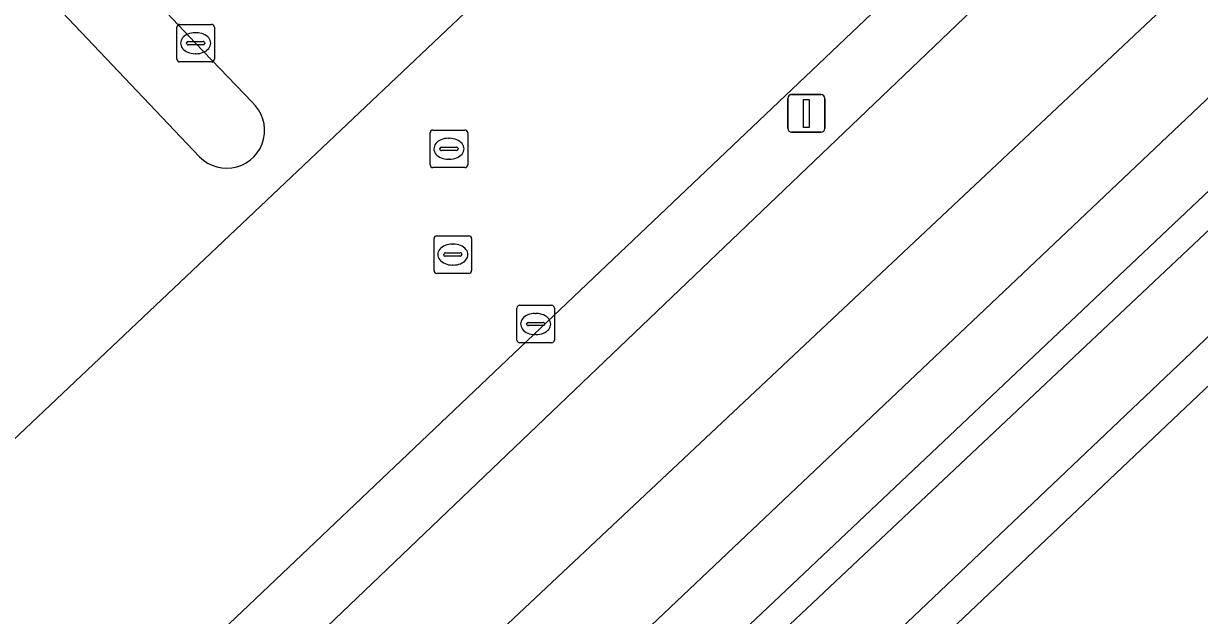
# Model space of a CAD drawing. Extents: x 156141 to 158132, y 385651 to 388333.
# Drawn here: x 156648.28 to 156679.59, y 387979.7 to 387995.47 of the extents above; entities that cross this region are included whole.
import ezdxf

# ---------------------------------------------------------------- set-up
doc = ezdxf.new("R2010")
doc.units = 0
for name, color, linetype in [('IMGEO_Berm_groen', 7, 'Continuous'), ('IMGEO_Erf', 7, 'Continuous'), ('IMGEO_Fietspad_gesloten', 7, 'Continuous'), ('IMGEO_Groenvoorziening', 7, 'Continuous'), ('IMGEO_Hek', 7, 'Continuous'), ('IMGEO_Kolk', 7, 'Continuous'), ('IMGEO_Lichtmast', 7, 'Continuous'), ('IMGEO_Oever', 7, 'Continuous'), ('IMGEO_Rijbaan_lokaal_gesloten', 7, 'Continuous'), ('IMGEO_Rioolput', 7, 'Continuous'), ('IMGEO_Verkeerseiland_open', 7, 'Continuous'), ('IMGEO_Waterloop', 7, 'Continuous')]:
    doc.layers.add(name, color=color, linetype=linetype)

msp = doc.modelspace()

# ---------------------------------------------------------------- linework, layer by layer
at = {"layer": 'IMGEO_Berm_groen'}
for points in [[(156688.291, 388009.93), (156700.555, 388021.629), (156706.334, 388027.093), (156714.302, 388034.663), (156711.974, 388034.75), (156706.311, 388029.372), (156698.216, 388021.752), (156681.971, 388006.289), (156649.342, 387975.289), (156649.121, 387975.504), (156645.163, 387970.971)], [(156643.508, 387967.236), (156643.566, 387967.291), (156644.137, 387967.854), (156646.237, 387969.788), (156656.361, 387979.41), (156688.291, 388009.93)]]:
    msp.add_lwpolyline(points, dxfattribs=at)
at = {"layer": 'IMGEO_Erf'}
msp.add_lwpolyline([(156847.385, 388146.612), (156841.097, 388139.037), (156803.826, 388103.584), (156803.806, 388103.565), (156798.092, 388098.13), (156728.063, 388031.516), (156728.043, 388031.497), (156722.697, 388026.433), (156645.165, 387952.984), (156778.895, 387805.086)], dxfattribs=at)
at = {"layer": 'IMGEO_Fietspad_gesloten'}
for points in [[(156690.735, 388007.256), (156702.976, 388019.005), (156708.744, 388024.536), (156717.055, 388032.422), (156722.434, 388037.525), (156757.12, 388070.631), (156763.437, 388076.74), (156761.237, 388079.04), (156754.949, 388073.025), (156720.618, 388040.664), (156714.302, 388034.663), (156706.334, 388027.093), (156700.555, 388021.629), (156688.291, 388009.93), (156656.361, 387979.41), (156646.237, 387969.788), (156644.137, 387967.854), (156643.566, 387967.291), (156643.508, 387967.236), (156621.872, 387946.845), (156621.827, 387946.803), (156614.845, 387940.229), (156606.368, 387932.324)], [(156498.615, 387825.156), (156570.534, 387893.251), (156617.177, 387937.685), (156628.747, 387948.688), (156628.794, 387948.733), (156640.766, 387960.074), (156641.098, 387960.382), (156641.813, 387961.146), (156658.689, 387977.146), (156690.735, 388007.256)]]:
    msp.add_lwpolyline(points, dxfattribs=at)
at = {"layer": 'IMGEO_Groenvoorziening'}
for points in [[(156778.895, 387805.086), (156645.165, 387952.984), (156722.697, 388026.433), (156721.749, 388027.44), (156720.63, 388028.627), (156719.947, 388029.352), (156717.055, 388032.422), (156708.744, 388024.536), (156702.976, 388019.005), (156690.735, 388007.256), (156658.689, 387977.146), (156641.813, 387961.146), (156641.098, 387960.382)], [(156648.89, 387964.183), (156655.115, 387970.085), (156717.782, 388029.444), (156720.613, 388026.375), (156719.392, 388024.842), (156713.382, 388019.008), (156659.999, 387968.304)]]:
    msp.add_lwpolyline(points, dxfattribs=at)
at = {"layer": 'IMGEO_Hek'}
msp.add_lwpolyline([(156824.991, 387754.106), (156778.895, 387805.086), (156645.165, 387952.984), (156722.697, 388026.433)], dxfattribs=at)
at = {"layer": 'IMGEO_Kolk'}
for p, q in [((156652.36, 387994.517), (156652.36, 387995.369)), ((156652.435, 387995.443), (156653.287, 387995.443)), ((156653.361, 387995.369), (156653.361, 387994.517)), ((156652.848, 387995.223), (156652.873, 387995.223)), ((156652.619, 387994.937), (156652.619, 387994.949)), ((156653.057, 387994.9), (156652.659, 387994.9)), ((156652.662, 387994.986), (156653.06, 387994.986)), ((156653.103, 387994.949), (156653.103, 387994.937)), ((156653.287, 387994.443), (156652.435, 387994.443)), ((156652.871, 387994.663), (156652.846, 387994.663)), ((156661.414, 387987.038), (156661.414, 387987.89)), ((156661.489, 387987.964), (156662.341, 387987.964)), ((156662.415, 387987.89), (156662.415, 387987.038)), ((156661.902, 387987.744), (156661.927, 387987.744)), ((156661.673, 387987.458), (156661.673, 387987.47)), ((156662.111, 387987.421), (156661.713, 387987.421)), ((156661.716, 387987.507), (156662.114, 387987.507)), ((156662.157, 387987.47), (156662.157, 387987.458)), ((156662.341, 387986.964), (156661.489, 387986.964)), ((156661.925, 387987.184), (156661.9, 387987.184))]:
    msp.add_line(p, q, dxfattribs=at)
for points in [[(156652.36, 387994.517), (156652.36, 387995.369)], [(156652.435, 387995.443), (156653.287, 387995.443)], [(156653.361, 387995.369), (156653.361, 387994.517)], [(156653.287, 387994.443), (156652.435, 387994.443)], [(156661.414, 387987.038), (156661.414, 387987.89)], [(156661.489, 387987.964), (156662.341, 387987.964)], [(156662.415, 387987.89), (156662.415, 387987.038)], [(156662.341, 387986.964), (156661.489, 387986.964)]]:
    msp.add_lwpolyline(points, dxfattribs=at)
for centre, radius, start, end in [((156652.437, 387995.367), 0.0765, 91.552, 178.448), ((156652.437, 387995.367), 0.0765, 91.552, 178.448), ((156653.285, 387995.367), 0.0765, 1.552, 88.448), ((156653.285, 387995.367), 0.0765, 1.552, 88.448), ((156652.659, 387994.946), 0.0403, 85.8775, 175.7526), ((156652.656, 387994.936), 0.0366, 178.938, 274.7102), ((156653.06, 387994.943), 0.043, 264.8664, 352.4533), ((156653.064, 387994.948), 0.0386, 1.7309, 96.639), ((156652.437, 387994.519), 0.0765, 181.552, 268.448), ((156652.437, 387994.519), 0.0765, 181.552, 268.448), ((156653.285, 387994.519), 0.0765, 271.552, 358.448), ((156653.285, 387994.519), 0.0765, 271.552, 358.448), ((156661.491, 387987.888), 0.0765, 91.552, 178.448), ((156661.491, 387987.888), 0.0765, 91.552, 178.448), ((156662.339, 387987.888), 0.0765, 1.552, 88.448), ((156662.339, 387987.888), 0.0765, 1.552, 88.448), ((156661.713, 387987.467), 0.0403, 85.8775, 175.7526), ((156661.71, 387987.457), 0.0366, 178.938, 274.7102), ((156662.114, 387987.464), 0.043, 264.8664, 352.4533), ((156662.118, 387987.469), 0.0386, 1.7309, 96.639), ((156661.491, 387987.04), 0.0765, 181.552, 268.448), ((156661.491, 387987.04), 0.0765, 181.552, 268.448), ((156662.339, 387987.04), 0.0765, 271.552, 358.448), ((156662.339, 387987.04), 0.0765, 271.552, 358.448)]:
    msp.add_arc(centre, radius, start, end, dxfattribs=at)
for centre, major_axis, ratio, start_param, end_param in [((156652.847, 387994.943), (-0.387, 0.002), 0.722429, 4.712389, 7.853982), ((156652.872, 387994.943), (-0.39, 0.002), 0.717154, 1.570796, 4.712389), ((156661.901, 387987.464), (-0.387, 0.002), 0.722429, 4.712389, 7.853982), ((156661.926, 387987.464), (-0.39, 0.002), 0.717154, 1.570796, 4.712389)]:
    msp.add_ellipse(centre, major_axis=major_axis, ratio=ratio, start_param=start_param, end_param=end_param, dxfattribs=at)
at = {"layer": 'IMGEO_Lichtmast'}
for p, q in [((156668.628, 387992.672), (156668.628, 387993.472)), ((156668.628, 387993.472), (156668.628, 387992.672)), ((156668.728, 387993.572), (156669.518, 387993.572)), ((156669.518, 387993.572), (156668.728, 387993.572)), ((156669.618, 387993.472), (156669.618, 387992.672)), ((156669.618, 387992.672), (156669.618, 387993.472)), ((156669.518, 387992.572), (156668.728, 387992.572)), ((156668.728, 387992.572), (156669.518, 387992.572))]:
    msp.add_line(p, q, dxfattribs=at)
msp.add_lwpolyline([(156669.048, 387993.447), (156669.198, 387993.447), (156669.198, 387992.697), (156669.048, 387992.697), (156669.048, 387993.447)], dxfattribs=at)
for centre, start, end in [((156668.728, 387993.472), 90, 180), ((156668.728, 387993.472), 90, 180), ((156669.518, 387993.472), 0, 90), ((156669.518, 387993.472), 360, 90), ((156668.728, 387992.672), 180, 270), ((156668.728, 387992.672), 180, 270), ((156669.518, 387992.672), 270, 0), ((156669.518, 387992.672), 270, 0)]:
    msp.add_arc(centre, 0.1, start, end, dxfattribs=at)
at = {"layer": 'IMGEO_Oever'}
for points in [[(156713.382, 388019.008), (156719.392, 388024.842), (156720.613, 388026.375), (156717.782, 388029.444), (156655.115, 387970.085), (156648.89, 387964.183)], [(156649.455, 387957.88), (156654.556, 387963.164), (156659.999, 387968.304), (156713.382, 388019.008)]]:
    msp.add_lwpolyline(points, dxfattribs=at)
msp.add_lwpolyline([(156653.83, 387965.482), (156653.053, 387964.235), (156652.318, 387962.79), (156652.747, 387962.319), (156652.238, 387961.88), (156651.847, 387962.336), (156650.359, 387961.312), (156649.235, 387959.974), (156649.781, 387959.395), (156649.111, 387958.776), (156648.632, 387959.264), (156647.765, 387958.595), (156645.708, 387959.958), (156647.997, 387961.346), (156649.881, 387962.708), (156718.068, 388027.15), (156718.67, 388026.536)], close=True, dxfattribs=at)
at = {"layer": 'IMGEO_Rijbaan_lokaal_gesloten'}
for points in [[(156771.958, 388102.013), (156771.27, 388101.372), (156734.052, 388066.003), (156728.249, 388060.489), (156722.704, 388055.35), (156681.671, 388016.444), (156676.723, 388011.622), (156676.011, 388010.947), (156660.603, 387996.578), (156660.73, 387996.45), (156660.017, 387995.742), (156645.355, 387981.877)], [(156645.163, 387970.971), (156649.121, 387975.504), (156649.342, 387975.289), (156681.971, 388006.289), (156698.216, 388021.752), (156706.311, 388029.372), (156711.974, 388034.75), (156720.604, 388042.946), (156757.081, 388077.566), (156760.755, 388081.032), (156763.437, 388083.597)], [(156635.793, 388012.928), (156636.374, 388012.305), (156644.98, 388003.278), (156652.861, 387994.943)], [(156652.967, 387991.917), (156634.34, 388011.536)], [(156645.355, 387981.877), (156660.017, 387995.742)], [(156652.861, 387994.943), (156654.362, 387993.371)]]:
    msp.add_lwpolyline(points, dxfattribs=at)
msp.add_arc((156653.69, 387992.62), 1.008, 224.1872, 48.1856, dxfattribs=at)
at = {"layer": 'IMGEO_Rioolput'}
for p, q in [((156659.105, 387991.704), (156659.105, 387992.556)), ((156659.18, 387992.63), (156660.032, 387992.63)), ((156660.106, 387992.556), (156660.106, 387991.704)), ((156659.593, 387992.41), (156659.618, 387992.41)), ((156659.364, 387992.124), (156659.364, 387992.136)), ((156659.802, 387992.087), (156659.404, 387992.087)), ((156659.407, 387992.173), (156659.805, 387992.173)), ((156659.848, 387992.136), (156659.848, 387992.124)), ((156660.032, 387991.63), (156659.18, 387991.63)), ((156659.616, 387991.85), (156659.591, 387991.85)), ((156659.209, 387988.888), (156659.209, 387989.74)), ((156659.284, 387989.814), (156660.136, 387989.814)), ((156660.21, 387989.74), (156660.21, 387988.888)), ((156659.697, 387989.594), (156659.722, 387989.594)), ((156659.468, 387989.308), (156659.468, 387989.32)), ((156659.906, 387989.271), (156659.508, 387989.271)), ((156659.511, 387989.357), (156659.909, 387989.357)), ((156659.952, 387989.32), (156659.952, 387989.308)), ((156660.136, 387988.814), (156659.284, 387988.814)), ((156659.72, 387989.034), (156659.695, 387989.034))]:
    msp.add_line(p, q, dxfattribs=at)
for points in [[(156659.105, 387991.704), (156659.105, 387992.556)], [(156659.18, 387992.63), (156660.032, 387992.63)], [(156660.106, 387992.556), (156660.106, 387991.704)], [(156660.032, 387991.63), (156659.18, 387991.63)], [(156659.209, 387988.888), (156659.209, 387989.74)], [(156659.284, 387989.814), (156660.136, 387989.814)], [(156660.21, 387989.74), (156660.21, 387988.888)], [(156660.136, 387988.814), (156659.284, 387988.814)]]:
    msp.add_lwpolyline(points, dxfattribs=at)
for centre, radius, start, end in [((156659.182, 387992.554), 0.0765, 91.552, 178.448), ((156659.182, 387992.554), 0.0765, 91.552, 178.448), ((156660.03, 387992.554), 0.0765, 1.552, 88.448), ((156660.03, 387992.554), 0.0765, 1.552, 88.448), ((156659.404, 387992.133), 0.0403, 85.8775, 175.7526), ((156659.401, 387992.123), 0.0366, 178.938, 274.7102), ((156659.805, 387992.13), 0.043, 264.8664, 352.4533), ((156659.809, 387992.135), 0.0386, 1.7309, 96.639), ((156659.182, 387991.706), 0.0765, 181.552, 268.448), ((156659.182, 387991.706), 0.0765, 181.552, 268.448), ((156660.03, 387991.706), 0.0765, 271.552, 358.448), ((156660.03, 387991.706), 0.0765, 271.552, 358.448), ((156659.286, 387989.738), 0.0765, 91.552, 178.448), ((156659.286, 387989.738), 0.0765, 91.552, 178.448), ((156660.134, 387989.738), 0.0765, 1.552, 88.448), ((156660.134, 387989.738), 0.0765, 1.552, 88.448), ((156659.508, 387989.317), 0.0403, 85.8775, 175.7526), ((156659.505, 387989.307), 0.0366, 178.938, 274.7102), ((156659.909, 387989.314), 0.043, 264.8664, 352.4533), ((156659.913, 387989.319), 0.0386, 1.7309, 96.639), ((156659.286, 387988.89), 0.0765, 181.552, 268.448), ((156659.286, 387988.89), 0.0765, 181.552, 268.448), ((156660.134, 387988.89), 0.0765, 271.552, 358.448), ((156660.134, 387988.89), 0.0765, 271.552, 358.448)]:
    msp.add_arc(centre, radius, start, end, dxfattribs=at)
for centre, major_axis, ratio, start_param, end_param in [((156659.592, 387992.13), (-0.387, 0.002), 0.722429, 4.712389, 7.853982), ((156659.617, 387992.13), (-0.39, 0.002), 0.717154, 1.570796, 4.712389), ((156659.696, 387989.314), (-0.387, 0.002), 0.722429, 4.712389, 7.853982), ((156659.721, 387989.314), (-0.39, 0.002), 0.717154, 1.570796, 4.712389)]:
    msp.add_ellipse(centre, major_axis=major_axis, ratio=ratio, start_param=start_param, end_param=end_param, dxfattribs=at)
at = {"layer": 'IMGEO_Verkeerseiland_open'}
for points in [[(156654.362, 387993.371), (156652.861, 387994.943), (156644.98, 388003.278), (156636.374, 388012.305), (156635.793, 388012.928)], [(156634.34, 388011.536), (156652.967, 387991.917)]]:
    msp.add_lwpolyline(points, dxfattribs=at)
msp.add_arc((156653.69, 387992.62), 1.008, 224.1872, 48.1856, dxfattribs=at)
at = {"layer": 'IMGEO_Waterloop'}
msp.add_lwpolyline([(156718.67, 388026.536), (156718.068, 388027.15), (156649.881, 387962.708), (156647.997, 387961.346), (156645.708, 387959.958), (156647.765, 387958.595), (156648.632, 387959.264), (156649.111, 387958.776), (156649.781, 387959.395), (156649.235, 387959.974), (156650.359, 387961.312), (156651.847, 387962.336), (156652.238, 387961.88), (156652.747, 387962.319), (156652.318, 387962.79), (156653.053, 387964.235), (156653.83, 387965.482)], close=True, dxfattribs=at)

doc.saveas('drawing.dxf')
